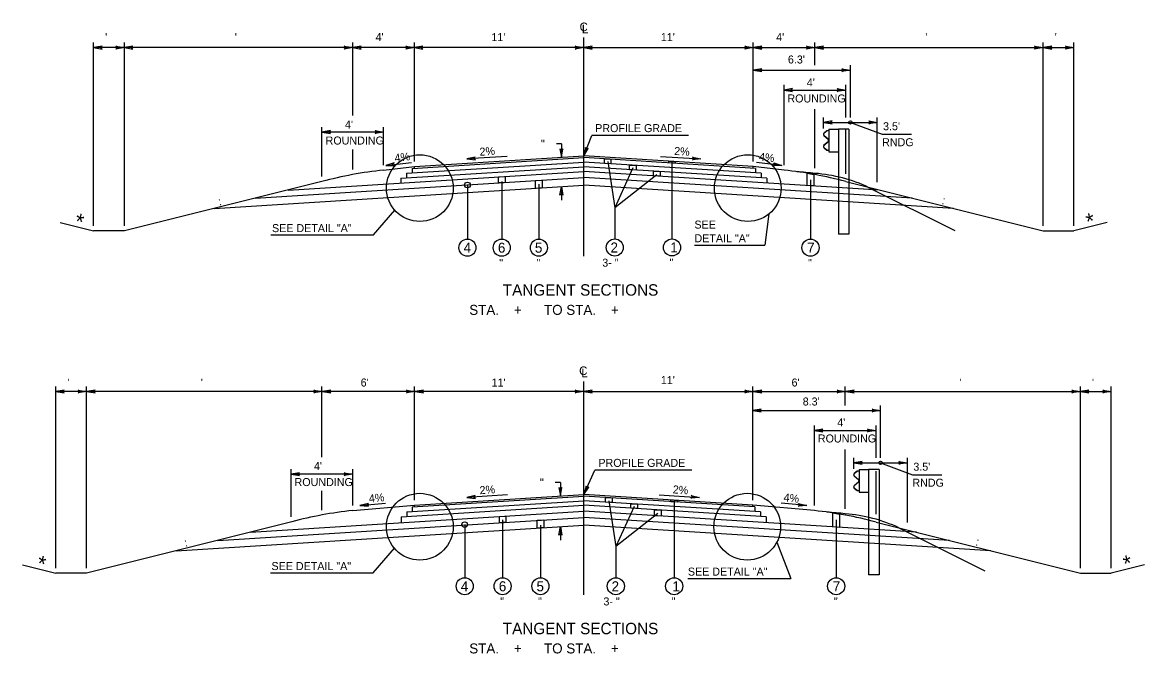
# Model space of a CAD drawing. Extents: x -540 to 1231, y -564 to 421.
# Drawn here: x -96.9 to 99.4, y -192.9 to -82.5 of the extents above; entities that cross this region are included whole.
import ezdxf

# ---------------------------------------------------------------- set-up
doc = ezdxf.new("R2010")
doc.units = 0
doc.layers.add('1', color=7, linetype='Continuous')
doc.layers.add('Des_ Drain_ Ftrs', color=7, linetype='Continuous')

msp = doc.modelspace()

# ---------------------------------------------------------------- linework, layer by layer
at = {"layer": '1'}
for p, q in [((-84.41, -118.1), (-84.41, -86.03)), ((-79.02, -118.1), (-79.02, -86.03)), ((-39.11, -98.78), (-39.11, -86.03)), ((-28.33, -106.83), (-28.33, -86.03)), ((1.3, -123.4), (1.3, -85.15)), ((30.94, -106.83), (30.94, -86.03)), ((41.71, -89.98), (41.71, -86.03)), ((81.62, -118.1), (81.62, -86.03)), ((87.01, -118.1), (87.01, -86.03)), ((-79.02, -86.91), (-84.41, -86.91)), ((-39.11, -86.91), (-79.02, -86.91)), ((-28.33, -86.91), (-39.11, -86.91)), ((1.3, -86.91), (-28.33, -86.91)), ((1.3, -86.91), (30.94, -86.91)), ((30.94, -86.91), (41.71, -86.91)), ((41.71, -86.91), (81.62, -86.91)), ((81.62, -86.91), (87.01, -86.91)), ((47.91, -99.11), (47.91, -89.96)), ((30.94, -90.84), (47.91, -90.84)), ((36.33, -107.47), (36.33, -93.44)), ((47.1, -99.11), (47.1, -93.44)), ((36.33, -94.32), (47.1, -94.32)), ((41.71, -108.02), (41.71, -97.65)), ((43.22, -101.06), (43.22, -99.11)), ((43.22, -99.99), (52.6, -99.99)), ((47.91, -99.99), (53.47, -102.06)), ((52.6, -110.47), (52.6, -99.11)), ((-44.5, -109.47), (-44.5, -100.8)), ((-33.72, -101.68), (-44.5, -101.68)), ((-33.72, -107.46), (-33.72, -100.8)), ((43.82, -101.46), (43.3, -101.85)), ((43.83, -101.49), (43.32, -101.87)), ((44.13, -101.4), (43.82, -101.46)), ((44.13, -101.43), (43.83, -101.49)), ((44.13, -101.18), (44.13, -105.11)), ((44.13, -101.18), (45.82, -101.18)), ((45.82, -101.18), (45.82, -119.57)), ((47.64, -101.18), (45.82, -101.18)), ((47.1, -108.99), (47.1, -101.09)), ((47.64, -101.18), (47.64, -119.57)), ((-2.62, -103.73), (-3.5, -103.73)), ((-2.62, -103.73), (-2.62, -106.09)), ((1.3, -105.85), (2.68, -102.28)), ((19.6, -102.28), (2.68, -102.28)), ((43.29, -102.28), (44.02, -102.92)), ((44.02, -103.37), (43.29, -104)), ((43.31, -102.26), (44.04, -102.89)), ((44.04, -103.39), (43.31, -104.02)), ((44.1, -103.1), (44.1, -103.18)), ((44.13, -103.1), (44.13, -103.18)), ((53.47, -102.06), (58.62, -102.06)), ((-39.11, -108.24), (-39.11, -104.74)), ((-28.33, -107.71), (1.3, -105.85)), ((-12.08, -105.94), (-19.16, -106.39)), ((30.94, -107.71), (1.3, -105.85)), ((14.7, -105.94), (21.78, -106.39)), ((43.3, -104.43), (43.82, -104.82)), ((43.32, -104.41), (43.83, -104.8)), ((43.82, -104.82), (44.13, -104.88)), ((43.83, -104.8), (44.13, -104.85)), ((44.13, -105.11), (45.82, -105.11)), ((-33.73, -108.35), (-28.33, -107.71)), ((-33.31, -107.51), (-28.84, -106.98)), ((-30.67, -109.77), (1.3, -107.76)), ((-29.69, -108.9), (1.3, -106.95)), ((-28.7, -108.03), (1.3, -106.15)), ((-28.33, -108.01), (-28.33, -107.71)), ((31.3, -108.03), (1.3, -106.15)), ((32.29, -108.9), (1.3, -106.95)), ((33.29, -109.77), (1.3, -107.76)), ((5.48, -106.83), (6.71, -114.93)), ((16.72, -106.96), (16.72, -120.39)), ((30.94, -108.01), (30.94, -107.71)), ((36.33, -108.35), (30.94, -107.71)), ((35.95, -107.51), (31.49, -106.98)), ((-56.14, -113.26), (1.3, -109.65)), ((-50.37, -111.82), (1.3, -108.57)), ((-30.67, -109.77), (-30.67, -110.58)), ((-29.69, -108.9), (-29.69, -109.71)), ((-28.7, -108.03), (-28.7, -108.84)), ((52.97, -111.82), (1.3, -108.57)), ((58.73, -113.26), (1.3, -109.65)), ((9.88, -107.95), (6.71, -114.93)), ((14.07, -109.17), (6.71, -114.93)), ((31.3, -108.03), (31.3, -108.84)), ((32.29, -108.9), (32.29, -109.71)), ((33.28, -109.77), (33.28, -110.58)), ((43.22, -109.12), (43.22, -109.12)), ((-44.5, -110.35), (-79.02, -118.98)), ((-63.34, -115.06), (1.3, -111)), ((-19.05, -110.94), (-19.05, -120.43)), ((-13.06, -110.31), (-13.06, -120.43)), ((-6.56, -110.82), (-6.56, -120.43)), ((-2.62, -111.25), (-2.62, -113.61)), ((65.93, -115.06), (1.3, -111)), ((40.94, -110.04), (40.94, -120.43)), ((47.1, -110.35), (81.62, -118.98)), ((51.1, -111.36), (66.16, -118.88)), ((-35.47, -119.69), (-31.73, -115.37)), ((6.71, -114.93), (6.71, -120.4)), ((-90.24, -117.53), (-84.41, -118.98)), ((33.67, -116.01), (32.95, -121.47)), ((92.83, -117.53), (87.01, -118.98)), ((-79.02, -118.98), (-84.41, -118.98)), ((47.64, -119.57), (45.82, -119.57)), ((81.62, -118.98), (87.01, -118.98)), ((81.62, -118.98), (87.01, -118.98)), ((-53.4, -119.69), (-35.47, -119.69)), ((20.64, -121.47), (32.95, -121.47)), ((-91.03, -177.98), (-91.03, -146.21)), ((-85.64, -147.09), (-91.03, -147.09)), ((-85.64, -177.98), (-85.64, -146.21)), ((-44.41, -147.09), (-85.64, -147.09)), ((-44.5, -158.55), (-44.5, -146.21)), ((-28.24, -147.09), (-44.41, -147.09)), ((-28.33, -166.08), (-28.33, -146.21)), ((1.3, -147.09), (-28.24, -147.09)), ((1.3, -182.65), (1.3, -145.33)), ((1.3, -147.09), (30.94, -147.09)), ((30.85, -166.08), (30.85, -146.21)), ((30.94, -147.09), (47.1, -147.09)), ((47.01, -149.53), (47.01, -146.21)), ((47.1, -147.09), (88.14, -147.09)), ((88.14, -177.99), (88.14, -146.21)), ((88.14, -147.09), (93.52, -147.09)), ((93.52, -177.99), (93.52, -146.21)), ((30.84, -150.41), (53.2, -150.41)), ((53.2, -158.69), (53.2, -149.53)), ((41.62, -167.04), (41.62, -153.02)), ((52.4, -158.69), (52.4, -153.02)), ((41.62, -153.9), (52.4, -153.9)), ((47.01, -167.6), (47.01, -157.25)), ((48.51, -160.64), (48.51, -158.69)), ((57.89, -170.03), (57.89, -158.69)), ((-49.89, -169.04), (-49.89, -160.65)), ((-39.11, -167.04), (-39.11, -160.65)), ((1.3, -165.11), (3.24, -160.85)), ((20.16, -160.85), (3.24, -160.85)), ((48.51, -159.57), (57.89, -159.57)), ((49.42, -160.75), (49.42, -164.68)), ((49.42, -160.75), (51.11, -160.75)), ((51.11, -160.75), (51.11, -179.15)), ((52.93, -160.75), (51.11, -160.75)), ((52.93, -160.75), (52.93, -179.15)), ((53.2, -159.57), (58.76, -161.64)), ((-39.11, -161.53), (-49.89, -161.53)), ((48.57, -161.86), (49.31, -162.49)), ((49.11, -161.04), (48.59, -161.43)), ((48.59, -161.83), (49.33, -162.47)), ((49.12, -161.06), (48.61, -161.45)), ((49.42, -160.98), (49.11, -161.04)), ((49.42, -161.01), (49.12, -161.06)), ((49.39, -162.68), (49.39, -162.76)), ((49.42, -162.68), (49.42, -162.76)), ((52.4, -168.57), (52.4, -161)), ((58.76, -161.64), (63.91, -161.64)), ((-44.5, -167.82), (-44.5, -164.48)), ((-2.8, -162.99), (-3.68, -162.99)), ((-2.8, -162.99), (-2.8, -165.36)), ((49.31, -162.94), (48.57, -163.58)), ((49.33, -162.97), (48.59, -163.6)), ((48.59, -164.01), (49.11, -164.4)), ((48.61, -163.99), (49.12, -164.37)), ((49.11, -164.4), (49.42, -164.46)), ((49.12, -164.37), (49.42, -164.43)), ((49.42, -164.68), (51.11, -164.68)), ((-37.84, -167.05), (-33.35, -166.65)), ((-29.66, -168.14), (1.3, -166.19)), ((-28.69, -167.28), (1.3, -165.39)), ((-28.33, -166.96), (1.3, -165.1)), ((-12.07, -165.18), (-19.15, -165.62)), ((30.85, -166.96), (1.3, -165.11)), ((31.21, -167.28), (1.3, -165.4)), ((32.19, -168.14), (1.3, -166.2)), ((5.68, -166.19), (6.9, -174.19)), ((14.45, -165.17), (21.53, -165.61)), ((17.1, -166.28), (17.1, -179.68)), ((40.29, -167.05), (35.81, -166.65)), ((-57, -171.7), (1.3, -168.04)), ((-39.11, -167.92), (-28.33, -166.96)), ((-30.64, -168.99), (1.3, -166.99)), ((-29.66, -168.14), (-29.66, -168.93)), ((-28.69, -167.28), (-28.69, -168.07)), ((-28.33, -167.26), (-28.33, -166.96)), ((33.16, -169), (1.3, -167)), ((59.5, -171.71), (1.3, -168.05)), ((10.08, -167.18), (6.9, -174.19)), ((14.25, -168.44), (6.9, -174.19)), ((30.85, -167.26), (30.85, -166.96)), ((41.62, -167.92), (30.85, -166.96)), ((31.21, -167.28), (31.21, -168.08)), ((32.19, -168.14), (32.19, -168.94)), ((48.51, -168.7), (48.51, -168.7)), ((-49.76, -169.89), (-85.64, -178.86)), ((-69.96, -174.94), (1.3, -170.46)), ((-62.72, -173.13), (1.3, -169.11)), ((-30.64, -168.99), (-30.64, -170.05)), ((-19.53, -170.38), (-19.53, -179.68)), ((-12.9, -169.55), (-12.9, -179.68)), ((-6.28, -170.48), (-6.28, -179.68)), ((65.22, -173.14), (1.3, -169.12)), ((72.45, -174.95), (1.3, -170.47)), ((33.16, -169), (33.16, -170.05)), ((45.43, -169.55), (45.43, -179.68)), ((52.4, -169.93), (88.14, -178.87)), ((-2.8, -170.72), (-2.8, -173.09)), ((56.39, -170.93), (71.44, -178.46)), ((-35.56, -178.83), (-31.82, -174.51)), ((6.9, -174.19), (6.9, -179.68)), ((35.05, -173.47), (37.49, -179.81)), ((-96.86, -177.41), (-91.03, -178.86)), ((99.35, -177.41), (93.52, -178.87)), ((-85.64, -178.86), (-91.03, -178.86)), ((-53.5, -178.83), (-35.56, -178.83)), ((19.49, -179.81), (37.49, -179.81)), ((52.93, -179.15), (51.11, -179.15)), ((88.14, -178.87), (93.52, -178.87))]:
    msp.add_line(p, q, dxfattribs=at)
for points in [[(4.9, -106.37), (6.05, -106.44), (6.05, -107.25), (4.9, -107.18)], [(9.3, -107.46), (10.45, -107.53), (10.45, -108.34), (9.3, -108.27)], [(16.14, -106.78), (17.29, -106.85), (17.29, -107.15), (16.14, -107.08)], [(-13.63, -109.51), (-12.48, -109.44), (-12.48, -110.52), (-13.63, -110.59)], [(13.5, -108.53), (14.64, -108.6), (14.64, -109.41), (13.5, -109.34)], [(40.36, -111.03), (40.36, -108.89), (41.51, -109.08), (41.51, -111.1)], [(-7.13, -110.18), (-5.98, -110.11), (-5.98, -111.46), (-7.13, -111.53)], [(5.11, -165.64), (6.26, -165.71), (6.26, -166.51), (5.11, -166.44)], [(9.51, -166.71), (10.66, -166.79), (10.66, -167.58), (9.51, -167.51)], [(16.52, -166.06), (17.67, -166.14), (17.67, -166.43), (16.52, -166.36)], [(13.68, -167.77), (14.83, -167.85), (14.83, -168.9), (13.68, -168.82)], [(44.86, -168.34), (46, -168.52), (46, -170.86), (44.86, -170.79)], [(-13.47, -168.97), (-12.32, -168.89), (-12.32, -169.97), (-13.47, -170.04)], [(-6.85, -169.62), (-5.71, -169.55), (-5.71, -170.9), (-6.85, -170.98)]]:
    msp.add_lwpolyline(points, close=True, dxfattribs=at)
for centre, radius in [((47.91, -99.99), 0.3), ((-27.37, -111.49), 5.84), ((29.97, -111.49), 5.84), ((-19.05, -110.94), 0.5), ((-19.05, -121.91), 1.49), ((-13.06, -121.91), 1.49), ((-6.56, -121.91), 1.49), ((6.71, -121.88), 1.49), ((16.72, -121.87), 1.49), ((40.94, -121.91), 1.49), ((53.2, -159.57), 0.3), ((-27.37, -170.74), 5.84), ((29.88, -170.74), 5.84), ((-19.53, -170.38), 0.5), ((-19.53, -181.16), 1.49), ((-12.9, -181.16), 1.49), ((-6.28, -181.16), 1.49), ((6.9, -181.16), 1.49), ((17.1, -181.16), 1.49), ((45.43, -181.16), 1.49)]:
    msp.add_circle(centre, radius, dxfattribs=at)
for centre, radius, start, end in [((43.47, -102.07), 0.278, 126.9799, 229.021), ((43.47, -102.07), 0.249, 126.9799, 229.021), ((43.85, -103.1), 0.249, 0, 49.0365), ((43.85, -103.18), 0.249, 310.9635, 0), ((43.85, -103.1), 0.278, 0, 49.0365), ((43.85, -103.18), 0.278, 310.9635, 0), ((43.47, -104.21), 0.278, 130.979, 233.0201), ((43.47, -104.21), 0.249, 130.979, 233.0201), ((-26.84, -175.18), 67.19, 95.8795, 105.2381), ((29.44, -175.18), 67.19, 74.7593, 84.1179), ((30.9, -209.57), 101.24, 83.8633, 85.6775), ((39.6, -136.19), 27.37, 65.1374, 85.5513), ((48.76, -161.65), 0.278, 126.9799, 229.021), ((48.76, -161.65), 0.249, 126.9799, 229.021), ((49.14, -162.68), 0.249, 0, 49.0365), ((49.14, -162.76), 0.249, 310.9635, 0), ((49.14, -162.68), 0.278, 0, 49.0365), ((49.14, -162.76), 0.278, 310.9635, 0), ((48.76, -163.79), 0.278, 130.979, 233.0201), ((48.76, -163.79), 0.249, 130.979, 233.0201), ((-32.23, -234.75), 67.19, 95.8795, 105.1262), ((34.74, -234.76), 67.19, 74.7611, 84.1196), ((36.19, -269.14), 101.24, 83.8633, 85.6775), ((44.89, -195.76), 27.37, 65.1374, 85.5513)]:
    msp.add_arc(centre, radius, start, end, dxfattribs=at)
at = {"layer": 'Des_ Drain_ Ftrs'}
for points in [[(-84.41, -86.91), (-82.92, -87.16), (-83.22, -86.91), (-82.92, -86.67)], [(-79.02, -86.91), (-80.51, -87.16), (-80.22, -86.91), (-80.51, -86.67)], [(-79.02, -86.91), (-77.54, -87.16), (-77.83, -86.91), (-77.54, -86.67)], [(-39.11, -86.91), (-40.6, -87.16), (-40.3, -86.91), (-40.6, -86.67)], [(-39.11, -86.91), (-37.62, -87.16), (-37.92, -86.91), (-37.62, -86.67)], [(-28.33, -86.91), (-29.82, -87.16), (-29.53, -86.91), (-29.82, -86.67)], [(-28.33, -86.91), (-26.84, -87.16), (-27.14, -86.91), (-26.84, -86.67)], [(1.3, -86.91), (-0.19, -87.16), (0.11, -86.91), (-0.19, -86.67)], [(1.3, -86.91), (2.79, -87.16), (2.5, -86.91), (2.79, -86.67)], [(30.94, -86.91), (29.45, -87.16), (29.74, -86.91), (29.45, -86.67)], [(30.94, -86.91), (32.43, -87.16), (32.13, -86.91), (32.43, -86.67)], [(41.71, -86.91), (40.23, -87.16), (40.52, -86.91), (40.23, -86.67)], [(41.71, -86.91), (43.2, -87.16), (42.91, -86.91), (43.2, -86.67)], [(81.62, -86.91), (80.13, -87.16), (80.42, -86.91), (80.13, -86.67)], [(81.62, -86.91), (83.11, -87.16), (82.81, -86.91), (83.11, -86.67)], [(87.01, -86.91), (85.52, -87.16), (85.81, -86.91), (85.52, -86.67)], [(30.94, -90.84), (32.43, -91.08), (32.13, -90.84), (32.43, -90.59)], [(47.91, -90.84), (46.42, -91.08), (46.72, -90.84), (46.42, -90.59)], [(36.33, -94.32), (37.81, -94.57), (37.52, -94.32), (37.81, -94.07)], [(47.1, -94.32), (45.61, -94.57), (45.91, -94.32), (45.61, -94.07)], [(43.22, -99.99), (44.71, -100.24), (44.41, -99.99), (44.71, -99.74)], [(52.6, -99.99), (51.12, -100.24), (51.41, -99.99), (51.12, -99.74)], [(-44.5, -101.68), (-43.01, -101.92), (-43.3, -101.68), (-43.01, -101.43)], [(-33.72, -101.68), (-35.21, -101.92), (-34.91, -101.68), (-35.21, -101.43)], [(-2.62, -106.09), (-2.37, -104.61), (-2.62, -104.9), (-2.87, -104.61)], [(1.3, -105.85), (2.07, -104.55), (1.73, -104.73), (1.6, -104.37)], [(-33.31, -107.51), (-31.8, -107.58), (-32.13, -107.37), (-31.86, -107.09)], [(-19.16, -106.39), (-17.66, -106.54), (-17.97, -106.31), (-17.69, -106.05)], [(21.78, -106.39), (20.28, -106.54), (20.59, -106.31), (20.31, -106.05)], [(35.95, -107.51), (34.45, -107.58), (34.77, -107.37), (34.5, -107.09)], [(-2.62, -111.25), (-2.37, -112.73), (-2.62, -112.44), (-2.87, -112.73)], [(-91.03, -147.09), (-89.54, -147.34), (-89.84, -147.09), (-89.54, -146.85)], [(-85.64, -147.09), (-87.13, -147.34), (-86.84, -147.09), (-87.13, -146.85)], [(-85.64, -147.09), (-84.16, -147.34), (-84.45, -147.09), (-84.16, -146.85)], [(-44.41, -147.09), (-45.9, -147.34), (-45.6, -147.09), (-45.9, -146.85)], [(-44.41, -147.09), (-42.92, -147.34), (-43.21, -147.09), (-42.92, -146.85)], [(-28.24, -147.09), (-29.73, -147.34), (-29.44, -147.09), (-29.73, -146.85)], [(-28.24, -147.09), (-26.75, -147.34), (-27.05, -147.09), (-26.75, -146.85)], [(1.3, -147.09), (-0.19, -147.34), (0.11, -147.09), (-0.19, -146.85)], [(1.3, -147.09), (2.79, -147.34), (2.5, -147.09), (2.79, -146.85)], [(30.94, -147.09), (29.45, -147.34), (29.74, -147.09), (29.45, -146.85)], [(30.94, -147.09), (32.43, -147.34), (32.13, -147.09), (32.43, -146.85)], [(47.1, -147.09), (45.61, -147.34), (45.91, -147.09), (45.61, -146.85)], [(47.1, -147.09), (48.59, -147.34), (48.3, -147.09), (48.59, -146.85)], [(88.14, -147.09), (86.65, -147.34), (86.94, -147.09), (86.65, -146.85)], [(88.14, -147.09), (89.62, -147.34), (89.33, -147.09), (89.62, -146.85)], [(93.52, -147.09), (92.04, -147.34), (92.33, -147.09), (92.04, -146.85)], [(30.84, -150.41), (32.33, -150.66), (32.03, -150.41), (32.33, -150.16)], [(53.2, -150.41), (51.71, -150.66), (52.01, -150.41), (51.71, -150.16)], [(41.62, -153.9), (43.11, -154.15), (42.82, -153.9), (43.11, -153.66)], [(52.4, -153.9), (50.91, -154.15), (51.21, -153.9), (50.91, -153.66)], [(48.51, -159.57), (50, -159.82), (49.7, -159.57), (50, -159.32)], [(57.89, -159.57), (56.4, -159.82), (56.7, -159.57), (56.4, -159.32)], [(-49.89, -161.53), (-48.4, -161.78), (-48.69, -161.53), (-48.4, -161.29)], [(-39.11, -161.53), (-40.6, -161.78), (-40.3, -161.53), (-40.6, -161.29)], [(-2.8, -165.36), (-2.55, -163.87), (-2.8, -164.16), (-3.05, -163.87)], [(1.3, -165.11), (2.15, -163.85), (1.8, -164.02), (1.69, -163.65)], [(-37.84, -167.05), (-36.33, -167.16), (-36.65, -166.94), (-36.37, -166.67)], [(-19.15, -165.62), (-17.65, -165.78), (-17.96, -165.55), (-17.68, -165.28)], [(21.53, -165.61), (20.03, -165.77), (20.34, -165.54), (20.06, -165.27)], [(40.29, -167.05), (38.79, -167.17), (39.1, -166.95), (38.83, -166.68)], [(-2.8, -170.72), (-2.55, -172.21), (-2.8, -171.91), (-3.05, -172.21)]]:
    msp.add_lwpolyline(points, close=True, dxfattribs=at)

# ---------------------------------------------------------------- texts
at = {"layer": '1'}
for s, height, p in [(" '", 1.4, (-82.91, -85.76)), ("  '", 1.4, (-60.76, -85.76)), ("4'", 1.4, (-35.11, -85.76)), ("11'", 1.4, (-14.86, -85.76)), ("11'", 1.4, (14.77, -85.76)), ("4'", 1.4, (34.94, -85.76)), ("  '", 1.4, (59.97, -85.76)), (" '", 1.4, (83.12, -85.76)), ("6.3'", 1.4, (36.99, -89.68)), ("4'", 1.4, (40.29, -93.7)), ('ROUNDING', 1.4, (36.9, -96.5)), ("4'", 1.4, (-40.46, -101.06)), ("3.5'", 1.4, (53.63, -101.36)), ('PROFILE GRADE', 1.4, (3.29, -101.69)), ('ROUNDING', 1.4, (-43.85, -103.86)), ('RNDG', 1.4, (53.46, -104.16)), ('SEE', 1.4, (20.65, -118.57)), ('SEE DETAIL "A"', 1.4, (-53.22, -119.19)), ('DETAIL "A"', 1.4, (20.65, -120.97)), ('4', 1.75, (-19.72, -122.79)), ('6', 1.75, (-13.72, -122.79)), ('5', 1.75, (-7.25, -122.79)), ('2', 1.75, (5.97, -122.76)), ('1', 1.75, (16.42, -122.75)), ('7', 1.75, (40.35, -122.79)), (' "', 1.4, (-14, -125.27)), (' "', 1.4, (-7.5, -125.27)), ('3- "', 1.4, (4.53, -125.24)), (' "', 1.4, (15.77, -125.23)), (' "', 1.4, (39.99, -125.27)), ('TANGENT SECTIONS', 2, (-12.87, -130.31)), ('STA.    +      TO STA.    +     ', 1.75, (-18.73, -133.67)), (" '", 1.4, (-89.53, -146.21)), ("  '", 1.4, (-66.72, -146.21)), ("6'", 1.4, (-37.72, -146.21)), ("11'", 1.4, (-14.82, -146.21)), ("11'", 1.4, (14.77, -145.78)), ("6'", 1.4, (37.63, -146.21)), ("  '", 1.4, (65.92, -146.21)), (" '", 1.4, (89.64, -146.21)), ("8.3'", 1.4, (39.58, -149.53)), ("4'", 1.4, (45.62, -153.2)), ('ROUNDING', 1.4, (42.23, -156)), ('PROFILE GRADE', 1.4, (3.85, -160.27)), ("4'", 1.4, (-45.89, -160.83)), ("3.5'", 1.4, (58.92, -160.94)), ('ROUNDING', 1.4, (-49.28, -163.63)), ('RNDG', 1.4, (58.75, -163.74)), ('SEE DETAIL "A"', 1.4, (-53.31, -178.33)), ('SEE DETAIL "A"', 1.4, (19.5, -179.3)), ('4', 1.75, (-20.2, -182.04)), ('6', 1.75, (-13.56, -182.04)), ('5', 1.75, (-6.97, -182.04)), ('2', 1.75, (6.16, -182.04)), ('1', 1.75, (16.8, -182.04)), ('7', 1.75, (44.84, -182.04)), (' "', 1.4, (-13.84, -184.52)), (' "', 1.4, (-7.22, -184.52)), ('3- "', 1.4, (4.73, -184.52)), (' "', 1.4, (16.15, -184.52)), ('  "', 1.4, (43.99, -184.52)), ('TANGENT SECTIONS', 2, (-12.87, -189.56)), ('STA.    +      TO STA.    +     ', 1.75, (-18.73, -192.92))]:
    msp.add_text(s, height=height, dxfattribs=at).set_placement(p)
for s, height, rotation, p in [('  "', 1.4, 0.1438, (-7.23, -104.43)), ('4%', 1.4, 7, (-31.71, -106.93)), ('2%', 1.4, 3.7203, (-16.89, -105.83)), ('2%', 1.4, 356.2797, (17.07, -105.67)), ('4%', 1.4, 352.9919, (31.87, -106.63)), (' : ', 1.4, 14.2282, (-62.94, -114.68)), (' : ', 1.4, 345.7718, (63.31, -114.12)), ('*', 2.8, 347.1521, (-87.93, -118.55)), ('*', 2.8, 12.8479, (89.47, -118.79)), ('  "', 1.4, 0.1438, (-7.41, -163.69)), ('2%', 1.4, 3.723, (-16.88, -165.06)), ('2%', 1.4, 356.2769, (16.82, -164.9)), ('4%', 1.4, 5.3573, (-36.22, -166.52)), ('4%', 1.4, 354.6097, (36.19, -166.29)), (' : ', 1.4, 14.2282, (-68.88, -174.39)), (' : ', 1.4, 345.7718, (69.22, -173.85)), ('*', 2.8, 347.1521, (-94.55, -178.43)), ('*', 2.8, 12.8479, (95.99, -178.67))]:
    msp.add_text(s, height=height, rotation=rotation, dxfattribs=at).set_placement(p)
at = {"layer": 'Des_ Drain_ Ftrs'}
for s, p in [('C', (0.56, -84.02)), ('L', (0.96, -84.41)), ('C', (0.48, -144.2)), ('L', (0.87, -144.6))]:
    msp.add_text(s, height=1.5, dxfattribs=at).set_placement(p)

doc.saveas('drawing.dxf')
